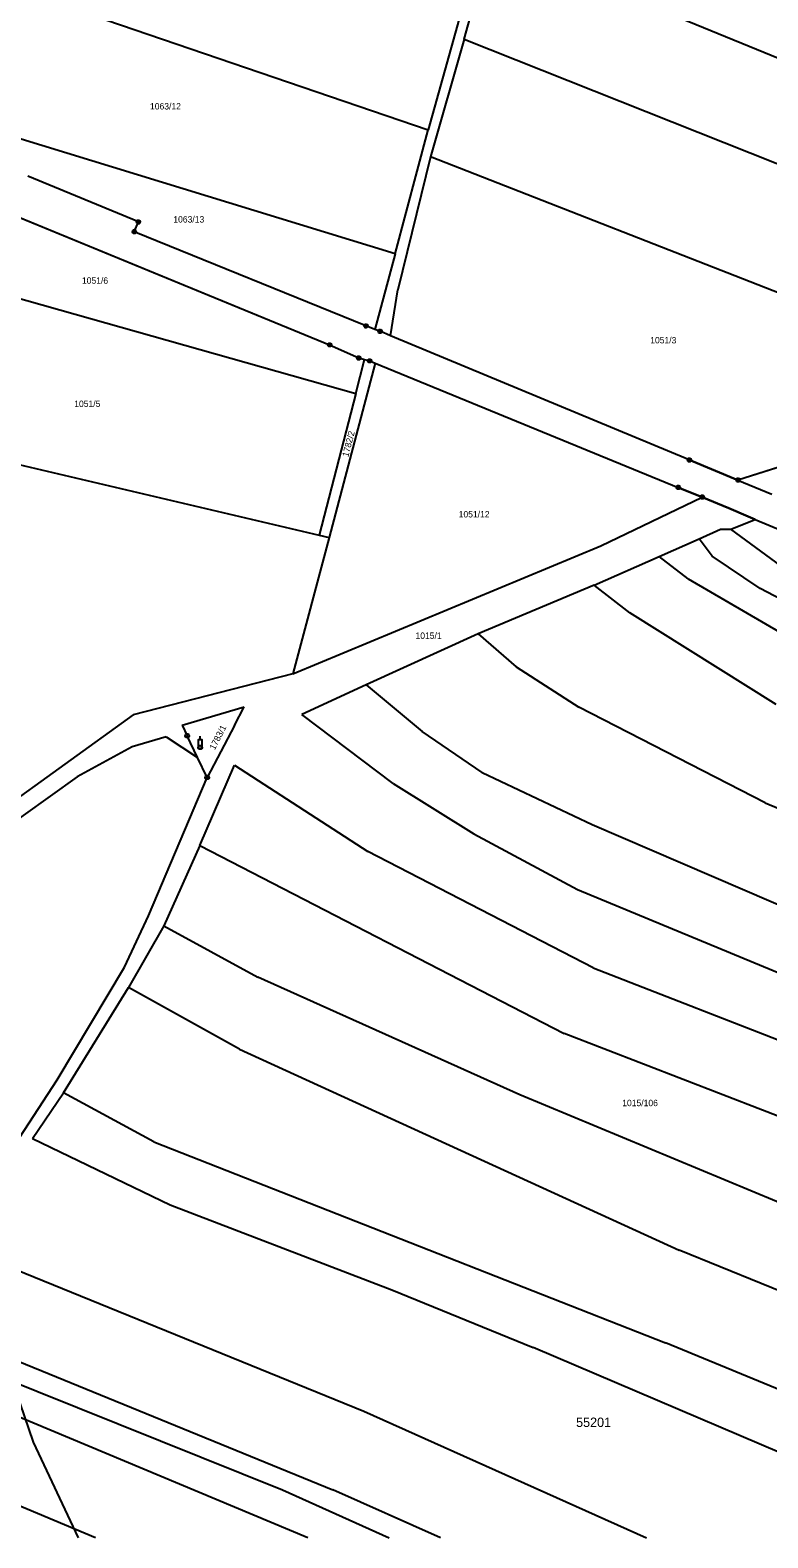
# Model space of a CAD drawing. Extents: x -777309 to -774195, y -1144706 to -1143600.
# Drawn here: x -776051.5 to -775855.3, y -1144600 to -1144199.3 of the extents above; entities that cross this region are included whole.
import ezdxf

# ---------------------------------------------------------------- set-up
doc = ezdxf.new("R2010")
doc.units = 0
for name, color, linetype in [('1', 7, 'Continuous'), ('11', 7, 'Continuous'), ('2', 7, 'Continuous'), ('6', 7, 'Continuous'), ('8', 7, 'Continuous')]:
    doc.layers.add(name, color=color, linetype=linetype)

msp = doc.modelspace()

# ---------------------------------------------------------------- linework, layer by layer
at = {"layer": '1'}
for p, q in [((-775936.01, -1144201.64), (-775928.81, -1144175.43)), ((-775928.81, -1144175.43), (-775836.83, -1144213.17)), ((-776078.43, -1144180.41), (-775945.61, -1144225.79)), ((-775935.38, -1144189.26), (-775945.61, -1144225.79)), ((-775936.01, -1144201.64), (-775945.01, -1144232.91)), ((-775936.01, -1144201.64), (-775828.69, -1144244.4)), ((-775954.39, -1144258.77), (-776093.57, -1144216.05)), ((-775954.39, -1144258.77), (-775945.61, -1144225.79)), ((-775945.01, -1144232.91), (-775953.65, -1144268.34)), ((-775834.85, -1144275.99), (-775945.01, -1144232.91)), ((-776022.68, -1144250.27), (-776052.08, -1144238.11)), ((-776064.26, -1144245.03), (-775971.84, -1144282.92)), ((-776023.78, -1144252.86), (-776022.68, -1144250.27)), ((-775962.18, -1144277.9), (-776023.78, -1144252.86)), ((-776100.36, -1144257.59), (-775964.86, -1144295.82)), ((-775954.39, -1144258.77), (-775959.79, -1144278.81)), ((-775955.63, -1144280.49), (-775953.65, -1144268.34)), ((-775959.79, -1144278.81), (-775962.18, -1144277.9)), ((-775958.42, -1144279.33), (-775959.79, -1144278.81)), ((-775955.63, -1144280.49), (-775958.42, -1144279.33)), ((-775876.16, -1144313.52), (-775955.63, -1144280.49)), ((-775971.84, -1144282.92), (-775964.09, -1144286.42)), ((-775959.71, -1144287.76), (-775971.9, -1144334.14)), ((-775964.86, -1144295.82), (-775962.59, -1144286.8)), ((-775964.09, -1144286.42), (-775962.59, -1144286.8)), ((-775962.59, -1144286.8), (-775961.16, -1144287.17)), ((-775961.16, -1144287.17), (-775959.71, -1144287.76)), ((-775959.71, -1144287.76), (-775879.1, -1144320.81)), ((-775964.86, -1144295.82), (-775974.56, -1144333.51)), ((-775787.46, -1144294.84), (-775863.23, -1144318.85)), ((-776104.65, -1144302.9), (-775974.56, -1144333.51)), ((-775876.16, -1144313.52), (-775863.23, -1144318.85)), ((-775872.73, -1144323.39), (-775879.1, -1144320.81)), ((-775863.23, -1144318.85), (-775854.19, -1144322.57)), ((-775899.66, -1144336.3), (-775872.73, -1144323.39)), ((-775865.63, -1144326.37), (-775872.73, -1144323.39)), ((-775860.54, -1144328.51), (-775865.63, -1144326.37)), ((-775865.13, -1144331.92), (-775858.65, -1144329.3)), ((-775858.65, -1144329.3), (-775860.54, -1144328.51)), ((-775858.65, -1144329.3), (-775851.34, -1144332.37)), ((-775974.56, -1144333.51), (-775971.9, -1144334.14)), ((-775873.53, -1144334.45), (-775867.86, -1144331.94)), ((-775867.86, -1144331.94), (-775865.13, -1144331.92)), ((-775851.83, -1144341.63), (-775865.13, -1144331.92)), ((-775971.9, -1144334.14), (-775981.59, -1144370.37)), ((-775981.59, -1144370.37), (-775899.66, -1144336.3)), ((-775884.22, -1144339.18), (-775873.53, -1144334.45)), ((-775870.12, -1144339.07), (-775873.53, -1144334.45)), ((-775901.49, -1144346.83), (-775884.22, -1144339.18)), ((-775876.46, -1144345.14), (-775884.22, -1144339.18)), ((-775857.28, -1144347.72), (-775870.12, -1144339.07)), ((-775876.46, -1144345.14), (-775842.87, -1144364.72)), ((-775901.49, -1144346.83), (-775932.33, -1144359.71)), ((-775891.98, -1144354.14), (-775901.49, -1144346.83)), ((-775816, -1144369.47), (-775857.28, -1144347.72)), ((-775853.06, -1144378.54), (-775891.98, -1144354.14)), ((-775932.33, -1144359.71), (-775962.06, -1144373.31)), ((-775932.33, -1144359.71), (-775922.22, -1144368.54)), ((-775922.22, -1144368.54), (-775905.53, -1144379.22)), ((-775981.59, -1144370.37), (-776024.08, -1144381.29)), ((-775962.06, -1144373.31), (-775979.21, -1144381.19)), ((-775962.06, -1144373.31), (-775947.17, -1144385.66)), ((-776024.08, -1144381.29), (-776074.15, -1144417.28)), ((-776011.07, -1144383.98), (-775994.54, -1144379.16)), ((-775997.13, -1144384.09), (-775994.54, -1144379.16)), ((-775954.92, -1144399.49), (-775979.21, -1144381.19)), ((-775855.95, -1144404.65), (-775905.53, -1144379.22)), ((-776011.07, -1144383.98), (-776009.7, -1144386.83)), ((-775997.13, -1144384.09), (-776004.38, -1144397.9)), ((-775931.23, -1144396.62), (-775947.17, -1144385.66)), ((-776024.35, -1144389.78), (-776038.99, -1144397.74)), ((-776015.3, -1144387.11), (-776024.35, -1144389.78)), ((-776015.3, -1144387.11), (-776006.94, -1144392.58)), ((-776006.94, -1144392.58), (-776009.7, -1144386.83)), ((-776004.38, -1144397.9), (-776006.94, -1144392.58)), ((-776038.99, -1144397.74), (-776064.78, -1144416.16)), ((-776019.96, -1144434.72), (-776004.38, -1144397.9)), ((-776006.3, -1144415.96), (-775997.16, -1144394.67)), ((-775997.16, -1144394.67), (-775961.7, -1144417.58)), ((-775931.23, -1144396.62), (-775901.97, -1144410.38)), ((-775954.92, -1144399.49), (-775933.46, -1144412.85)), ((-775855.95, -1144404.65), (-775807.58, -1144424.84)), ((-775933.46, -1144412.85), (-775905.87, -1144427.65)), ((-775901.97, -1144410.38), (-775842.73, -1144435.95)), ((-776006.3, -1144415.96), (-776015.92, -1144437.31)), ((-776006.3, -1144415.96), (-775909.48, -1144465.96)), ((-775901.69, -1144448.49), (-775961.7, -1144417.58)), ((-775905.87, -1144427.65), (-775832.43, -1144458.14)), ((-776026.35, -1144448.31), (-776019.96, -1144434.72)), ((-776015.92, -1144437.31), (-776025.28, -1144453.72)), ((-776015.92, -1144437.31), (-775990.94, -1144450.98)), ((-776044.3, -1144478.3), (-776026.35, -1144448.31)), ((-775901.69, -1144448.49), (-775715.04, -1144521.12)), ((-776042.6, -1144481.72), (-776025.28, -1144453.72)), ((-775995.79, -1144470.11), (-776025.28, -1144453.72)), ((-775921.21, -1144482.29), (-775990.94, -1144450.98)), ((-775844.51, -1144491.07), (-775909.48, -1144465.96)), ((-775995.79, -1144470.11), (-775878.82, -1144523.5)), ((-776064.98, -1144509.94), (-776044.3, -1144478.3)), ((-776050.88, -1144493.84), (-776042.6, -1144481.72)), ((-776018.54, -1144494.77), (-776042.6, -1144481.72)), ((-775822.27, -1144523.43), (-775921.21, -1144482.29)), ((-776050.88, -1144493.84), (-776014.21, -1144511.49)), ((-776018.54, -1144494.77), (-775952.86, -1144520.57)), ((-776014.21, -1144511.49), (-775955.24, -1144534.11)), ((-775952.86, -1144520.57), (-775882.53, -1144548.18)), ((-776068.29, -1144523.42), (-775962.69, -1144566.34)), ((-775753.33, -1144574.87), (-775878.82, -1144523.5)), ((-775955.24, -1144534.11), (-775917.7, -1144549.4)), ((-776076.23, -1144544.26), (-775970.99, -1144587.24)), ((-776078.31, -1144549.55), (-775984.37, -1144587.24)), ((-775837.88, -1144583.47), (-775917.7, -1144549.4)), ((-775803.63, -1144580.65), (-775882.53, -1144548.18)), ((-775977.61, -1144600), (-776081.14, -1144556.75)), ((-775962.69, -1144566.34), (-775887.55, -1144600)), ((-776034.05, -1144600), (-776089.09, -1144576.97)), ((-775984.37, -1144587.24), (-775956.01, -1144600)), ((-775942.33, -1144600), (-775970.99, -1144587.24))]:
    msp.add_line(p, q, dxfattribs=at)
at = {"layer": '11'}
for points in [[(-775787.46, -1144294.84), (-775863.23, -1144318.85), (-775876.16, -1144313.52), (-775955.63, -1144280.49), (-775958.42, -1144279.33), (-775959.79, -1144278.81), (-775962.18, -1144277.9), (-776023.78, -1144252.86), (-776022.68, -1144250.27), (-776052.08, -1144238.11)], [(-776064.26, -1144245.03), (-775971.84, -1144282.92), (-775964.09, -1144286.42), (-775962.59, -1144286.8), (-775961.16, -1144287.17), (-775959.71, -1144287.76), (-775879.1, -1144320.81), (-775872.73, -1144323.39), (-775865.63, -1144326.37), (-775860.54, -1144328.51), (-775858.65, -1144329.3), (-775851.34, -1144332.37), (-775839.31, -1144337.25), (-775824.31, -1144343.39), (-775786.82, -1144358.72), (-775699.86, -1144394.42), (-775666.55, -1144407.41)], [(-776100, -1144554.54), (-776083.12, -1144537.4), (-776076.79, -1144534.18), (-776070.45, -1144533.29), (-776065.34, -1144535.79), (-776062.33, -1144540.64), (-776050.68, -1144574.58), (-776038.68, -1144600)]]:
    msp.add_lwpolyline(points, dxfattribs=at)
at = {"layer": '6'}
for p, q in [((-776006.3, -1144389.91), (-776006.2, -1144389.91)), ((-776006.25, -1144387.91), (-776006.25, -1144386.91))]:
    msp.add_line(p, q, dxfattribs=at)
for points in [[(-776005.75, -1144389.91), (-776005.85, -1144390.2), (-776006.1, -1144390.38), (-776006.41, -1144390.38), (-776006.66, -1144390.2), (-776006.76, -1144389.91), (-776006.66, -1144389.62), (-776006.41, -1144389.44), (-776006.1, -1144389.44), (-776005.85, -1144389.62), (-776005.75, -1144389.91), (-776005.75, -1144388.64), (-776005.75, -1144387.91), (-776006.25, -1144387.91), (-776006.75, -1144387.91), (-776006.75, -1144389.18), (-776006.75, -1144389.91)], [(-776006.3, -1144389.91), (-776006.25, -1144389.91), (-776006.2, -1144389.91)]]:
    msp.add_lwpolyline(points, dxfattribs=at)
at = {"layer": '8'}
for p, q in [((-776023.9, -1144252.86), (-776023.66, -1144252.86)), ((-776022.8, -1144250.27), (-776022.56, -1144250.27)), ((-775962.3, -1144277.9), (-775962.06, -1144277.9)), ((-775958.54, -1144279.33), (-775958.3, -1144279.33)), ((-775971.96, -1144282.92), (-775971.72, -1144282.92)), ((-775964.21, -1144286.42), (-775963.97, -1144286.42)), ((-775961.28, -1144287.17), (-775961.04, -1144287.17)), ((-775876.28, -1144313.52), (-775876.04, -1144313.52)), ((-775879.22, -1144320.81), (-775878.98, -1144320.81)), ((-775863.35, -1144318.85), (-775863.11, -1144318.85)), ((-775872.85, -1144323.39), (-775872.61, -1144323.39)), ((-776009.82, -1144386.83), (-776009.58, -1144386.83)), ((-776004.5, -1144397.9), (-776004.26, -1144397.9))]:
    msp.add_line(p, q, dxfattribs=at)
for points in [[(-776023.63, -1144252.38), (-776023.38, -1144252.56), (-776023.28, -1144252.85), (-776023.38, -1144253.14), (-776023.63, -1144253.32), (-776023.94, -1144253.32), (-776024.19, -1144253.14), (-776024.29, -1144252.85), (-776024.19, -1144252.56), (-776023.94, -1144252.38)], [(-776022.53, -1144249.79), (-776022.28, -1144249.97), (-776022.18, -1144250.26), (-776022.28, -1144250.55), (-776022.53, -1144250.73), (-776022.84, -1144250.73), (-776023.09, -1144250.55), (-776023.19, -1144250.26), (-776023.09, -1144249.97), (-776022.84, -1144249.79)], [(-775962.03, -1144277.42), (-775961.78, -1144277.6), (-775961.68, -1144277.89), (-775961.78, -1144278.18), (-775962.03, -1144278.36), (-775962.34, -1144278.36), (-775962.59, -1144278.18), (-775962.69, -1144277.89), (-775962.59, -1144277.6), (-775962.34, -1144277.42)], [(-775958.27, -1144278.85), (-775958.02, -1144279.03), (-775957.92, -1144279.32), (-775958.02, -1144279.61), (-775958.27, -1144279.79), (-775958.58, -1144279.79), (-775958.83, -1144279.61), (-775958.93, -1144279.32), (-775958.83, -1144279.03), (-775958.58, -1144278.85)], [(-775971.69, -1144282.44), (-775971.44, -1144282.62), (-775971.34, -1144282.91), (-775971.44, -1144283.2), (-775971.69, -1144283.38), (-775972, -1144283.38), (-775972.25, -1144283.2), (-775972.35, -1144282.91), (-775972.25, -1144282.62), (-775972, -1144282.44)], [(-775963.94, -1144285.94), (-775963.69, -1144286.12), (-775963.59, -1144286.41), (-775963.69, -1144286.7), (-775963.94, -1144286.88), (-775964.25, -1144286.88), (-775964.5, -1144286.7), (-775964.6, -1144286.41), (-775964.5, -1144286.12), (-775964.25, -1144285.94)], [(-775961.01, -1144286.69), (-775960.76, -1144286.87), (-775960.66, -1144287.16), (-775960.76, -1144287.45), (-775961.01, -1144287.63), (-775961.32, -1144287.63), (-775961.57, -1144287.45), (-775961.67, -1144287.16), (-775961.57, -1144286.87), (-775961.32, -1144286.69)], [(-775876.01, -1144313.04), (-775875.76, -1144313.22), (-775875.66, -1144313.51), (-775875.76, -1144313.8), (-775876.01, -1144313.98), (-775876.32, -1144313.98), (-775876.57, -1144313.8), (-775876.67, -1144313.51), (-775876.57, -1144313.22), (-775876.32, -1144313.04)], [(-775878.95, -1144320.33), (-775878.7, -1144320.51), (-775878.6, -1144320.8), (-775878.7, -1144321.09), (-775878.95, -1144321.27), (-775879.26, -1144321.27), (-775879.51, -1144321.09), (-775879.61, -1144320.8), (-775879.51, -1144320.51), (-775879.26, -1144320.33)], [(-775863.08, -1144318.37), (-775862.83, -1144318.55), (-775862.73, -1144318.84), (-775862.83, -1144319.13), (-775863.08, -1144319.31), (-775863.39, -1144319.31), (-775863.64, -1144319.13), (-775863.74, -1144318.84), (-775863.64, -1144318.55), (-775863.39, -1144318.37)], [(-775872.58, -1144322.91), (-775872.33, -1144323.09), (-775872.23, -1144323.38), (-775872.33, -1144323.67), (-775872.58, -1144323.85), (-775872.89, -1144323.85), (-775873.14, -1144323.67), (-775873.24, -1144323.38), (-775873.14, -1144323.09), (-775872.89, -1144322.91)], [(-776009.55, -1144386.35), (-776009.3, -1144386.53), (-776009.2, -1144386.82), (-776009.3, -1144387.11), (-776009.55, -1144387.29), (-776009.86, -1144387.29), (-776010.11, -1144387.11), (-776010.21, -1144386.82), (-776010.11, -1144386.53), (-776009.86, -1144386.35)], [(-776004.23, -1144397.42), (-776003.98, -1144397.6), (-776003.88, -1144397.89), (-776003.98, -1144398.18), (-776004.23, -1144398.36), (-776004.54, -1144398.36), (-776004.79, -1144398.18), (-776004.89, -1144397.89), (-776004.79, -1144397.6), (-776004.54, -1144397.42)]]:
    msp.add_lwpolyline(points, close=True, dxfattribs=at)

# ---------------------------------------------------------------- texts
at = {"layer": '11'}
msp.add_text('55201', height=2.5, dxfattribs=at).set_placement((-775906.27, -1144570.54))
at = {"layer": '2'}
for s, p in [('1063/12', (-776019.59, -1144220.37)), ('1063/13', (-776013.39, -1144250.42)), ('1051/6', (-776037.69, -1144266.68)), ('1051/3', (-775886.56, -1144282.54)), ('1051/5', (-776039.74, -1144299.43)), ('1051/12', (-775937.5, -1144328.8)), ('1015/1', (-775948.98, -1144361.07)), ('1015/106', (-775894, -1144485.27))]:
    msp.add_text(s, height=1.7, dxfattribs=at).set_placement(p)
for s, rotation, p in [('1782/2', 75.5731, (-775966.85, -1144312.82)), ('1783/1', 62.9681, (-776002.37, -1144390.73))]:
    msp.add_text(s, height=1.7, rotation=rotation, dxfattribs=at).set_placement(p)

doc.saveas('drawing.dxf')
